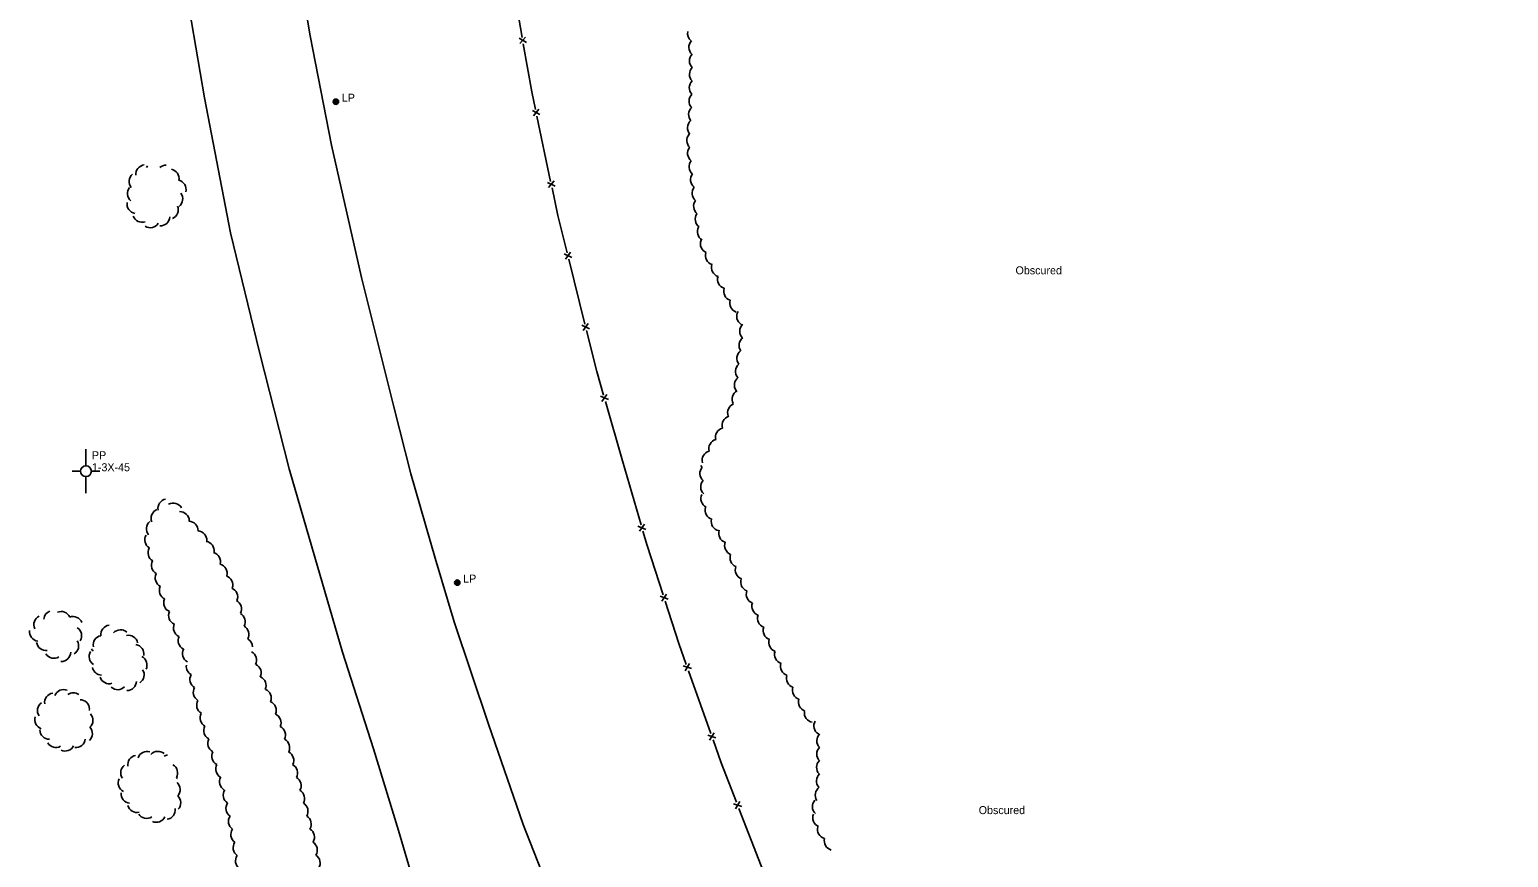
# Model space of a CAD drawing. Extents: x 2402803 to 2427059, y 6985292 to 6997652.
# Drawn here: x 2416933 to 2417820, y 6993381 to 6993877 of the extents above; entities that cross this region are included whole.
import ezdxf

# ---------------------------------------------------------------- set-up
doc = ezdxf.new("R2010")
doc.units = 0
for name, color, linetype in [('p_control ground ctrl', 7, 'Continuous'), ('p_road - paved curb', 7, 'Continuous'), ('p_structure fence', 7, 'Continuous'), ('p_utility manhole', 7, 'Continuous'), ('p_veg woods', 7, 'Continuous')]:
    doc.layers.add(name, color=color, linetype=linetype)

msp = doc.modelspace()

# ---------------------------------------------------------------- linework, layer by layer
at = {"layer": 'p_control ground ctrl'}
for p, q in [((2416966.64, 6993615.61), (2416966.66, 6993625.61)), ((2416963.4, 6993612.37), (2416958.4, 6993612.38)), ((2416966.64, 6993612.37), (2416966.64, 6993612.41)), ((2416969.88, 6993612.37), (2416974.88, 6993612.36)), ((2416966.64, 6993609.13), (2416966.62, 6993599.13))]:
    msp.add_line(p, q, dxfattribs=at)
msp.add_circle((2416966.64, 6993612.37), 3.24, dxfattribs=at)
at = {"layer": 'p_road - paved curb'}
for points in [[(2417052.64, 6994810.17), (2417052.63, 6994755.24), (2417053.5, 6994688.74), (2417054.13, 6994636.78), (2417054.24, 6994582.63), (2417054.92, 6994524.33), (2417055.15, 6994459.06), (2417055.86, 6994390.88), (2417057.16, 6994304.39), (2417061.19, 6994221.06), (2417066.87, 6994139.75), (2417071.63, 6994081.74), (2417079.31, 6994015.97), (2417089.38, 6993943.93), (2417101.1, 6993873.28), (2417113.96, 6993807.75), (2417131.9, 6993728.42), (2417151.21, 6993650.98), (2417161.56, 6993610.84)], [(2416984.71, 6994804.3), (2416984.19, 6994750.23), (2416986.45, 6994686.41), (2416986.86, 6994619.63), (2416987.08, 6994556.24), (2416987.33, 6994517.88), (2416987.58, 6994491.08), (2416988.58, 6994418.53), (2416988.93, 6994343.73), (2416990.77, 6994258.82), (2416993.93, 6994198.89), (2416998.3, 6994132.07), (2417004.44, 6994068.42), (2417014.07, 6993990.46), (2417024.76, 6993912.35), (2417037.75, 6993836.28), (2417053.24, 6993755.24), (2417070.64, 6993683.69), (2417088.46, 6993613.89)], [(2417088.46, 6993613.89), (2417103.94, 6993560.89), (2417120.5, 6993503.96), (2417139.14, 6993446.01), (2417154.09, 6993396.95), (2417171.41, 6993337.79), (2417185.72, 6993291.03), (2417202.19, 6993236.51), (2417218.9, 6993179.35), (2417236.03, 6993122.86), (2417251.75, 6993068.51), (2417265.84, 6993022.37), (2417281.86, 6992968.28), (2417298.12, 6992911.29), (2417315.59, 6992850.77), (2417334.24, 6992792.96), (2417351.71, 6992725.88), (2417364.28, 6992676.55), (2417377.1, 6992621.07), (2417388.35, 6992567.38), (2417395.29, 6992524.59), (2417397.69, 6992509.02)], [(2417819.74, 6992454.21), (2417784.77, 6992489.79), (2417752.9, 6992525.81), (2417721.01, 6992563.39), (2417684.17, 6992607.23), (2417648.53, 6992652.38), (2417618.99, 6992693.66), (2417575.84, 6992753.94), (2417541.81, 6992802.62), (2417503.28, 6992860.35), (2417473.35, 6992907.5), (2417441.15, 6992956.93), (2417411.5, 6993006.33), (2417387.86, 6993044.95), (2417356.84, 6993104.2), (2417332.19, 6993156.79), (2417302.16, 6993220.68), (2417274.43, 6993285.5), (2417254.86, 6993334.53), (2417228.8, 6993400.57), (2417208, 6993460.78), (2417187.4, 6993522.07), (2417176.03, 6993560.16), (2417161.56, 6993610.84)]]:
    msp.add_lwpolyline(points, dxfattribs=at)
at = {"layer": 'p_structure fence'}
for p, q in [((2417221.34, 6993911.84), (2417228.26, 6993872.45)), ((2417226.36, 6993871.91), (2417230.85, 6993869.45)), ((2417226.91, 6993868.76), (2417230.29, 6993872.6)), ((2417234.36, 6993828.58), (2417238.93, 6993826.28)), ((2417235.02, 6993825.45), (2417238.27, 6993829.41)), ((2417237.07, 6993825.27), (2417245.34, 6993786.14)), ((2417243.45, 6993785.53), (2417248.02, 6993783.23)), ((2417244.11, 6993782.4), (2417247.36, 6993786.36)), ((2417254.16, 6993739.5), (2417257.27, 6993743.58)), ((2417253.39, 6993742.61), (2417258.05, 6993740.47)), ((2417256.22, 6993739.4), (2417265.91, 6993700.59)), ((2417264.05, 6993699.92), (2417268.71, 6993697.79)), ((2417264.83, 6993696.82), (2417267.93, 6993700.89)), ((2417275.22, 6993657.3), (2417279.95, 6993655.33)), ((2417276.11, 6993654.23), (2417279.07, 6993658.41)), ((2417278.17, 6993654.19), (2417288.38, 6993618.56)), ((2417288.38, 6993618.56), (2417299.56, 6993580.19)), ((2417297.72, 6993579.45), (2417302.46, 6993577.49)), ((2417298.61, 6993576.38), (2417301.56, 6993580.57)), ((2417310.93, 6993537.45), (2417315.72, 6993535.64)), ((2417311.92, 6993534.41), (2417314.74, 6993538.69)), ((2417324.87, 6993495.69), (2417329.71, 6993494.01)), ((2417325.94, 6993492.67), (2417328.64, 6993497.02)), ((2417328, 6993492.76), (2417341.39, 6993455.08)), ((2417339.6, 6993454.23), (2417344.44, 6993452.55)), ((2417340.67, 6993451.21), (2417343.37, 6993455.57)), ((2417355.04, 6993412.98), (2417359.93, 6993411.44)), ((2417356.2, 6993409.99), (2417358.77, 6993414.43))]:
    msp.add_line(p, q, dxfattribs=at)
for points in [[(2417228.95, 6993868.51), (2417233.99, 6993839.85), (2417236.24, 6993829.18)], [(2417246.16, 6993782.22), (2417249.66, 6993765.66), (2417255.25, 6993743.28)], [(2417266.88, 6993696.71), (2417273.03, 6993672.11), (2417277.06, 6993658.04)], [(2417300.67, 6993576.35), (2417303.15, 6993567.85), (2417312.74, 6993538.25)], [(2417313.97, 6993534.45), (2417322.18, 6993509.13), (2417326.66, 6993496.53)], [(2417342.73, 6993451.31), (2417347.64, 6993437.48), (2417356.81, 6993413.88)], [(2417358.26, 6993410.15), (2417371.57, 6993375.87), (2417372.74, 6993372.87)]]:
    msp.add_lwpolyline(points, dxfattribs=at)
at = {"layer": 'p_utility manhole'}
for centre, radius in [((2417116.53, 6993833.88), 1.6), ((2417116.53, 6993833.88), 1.3), ((2417116.53, 6993833.88), 1), ((2417116.53, 6993833.88), 0.539), ((2417116.53, 6993833.88), 0.192), ((2417189.33, 6993545.58), 1.6), ((2417189.33, 6993545.58), 1.3), ((2417189.33, 6993545.58), 1), ((2417189.33, 6993545.58), 0.539), ((2417189.33, 6993545.58), 0.192)]:
    msp.add_circle(centre, radius, dxfattribs=at)
at = {"layer": 'p_veg woods'}
for centre, start, end in [((2417333.12, 6993874.7), 166.65599, 230.49309), ((2417333.88, 6993866.52), 137.48753, 227.48753), ((2417334.22, 6993858.37), 135.18501, 225.18501), ((2417334.24, 6993850.31), 134.33788, 224.33788), ((2417334.13, 6993842.28), 133.96098, 223.96098), ((2417333.97, 6993834.26), 133.6508, 223.6508), ((2417333.74, 6993826.05), 130.58786, 220.58786), ((2417332.62, 6993810.63), 138.25225, 228.25225), ((2417333.05, 6993818.22), 132.49115, 222.49115), ((2417333.11, 6993802.9), 141.54937, 231.54937), ((2417334.04, 6993794.95), 141.20703, 231.20703), ((2416998.12, 6993786.04), 129.65346, 219.65346), ((2417002.2, 6993790.34), 95.63638, 185.63638), ((2417008.05, 6993792.01), 141.43311, 153.83936), ((2417014.8, 6993790.25), 90.13323, 132.93188), ((2417016.83, 6993787.81), 349.25935, 79.25935), ((2417334.9, 6993787.02), 141.4572, 231.4572), ((2416997.18, 6993778.8), 140.37655, 230.37655), ((2417021.03, 6993781.26), 346.2896, 76.2896), ((2417019.02, 6993775.55), 307.65755, 37.65755), ((2417335.78, 6993779.1), 141.85248, 231.85248), ((2416996.93, 6993772.52), 171.08368, 261.08368), ((2417016.34, 6993769.01), 293.50344, 23.50344), ((2417336.73, 6993771.18), 142.18205, 232.18205), ((2417000.3, 6993767.27), 199.85305, 289.85305), ((2417011.27, 6993765.12), 267.07701, 357.07701), ((2417337.68, 6993763.45), 145.10573, 235.10573), ((2417005.19, 6993763.98), 238.01505, 328.01505), ((2417338.97, 6993755.92), 150.20321, 240.20321), ((2417340.84, 6993748.66), 157.42488, 247.42488), ((2417343.85, 6993741.61), 161.9707, 251.9707), ((2417347.47, 6993734.5), 162.05165, 252.05165), ((2417351.1, 6993727.39), 162.02937, 252.02937), ((2417354.73, 6993720.29), 162.22797, 252.22797), ((2417358.41, 6993713.14), 161.67374, 251.67374), ((2417362.58, 6993705.24), 148.84295, 238.84295), ((2417364.38, 6993696.34), 133.4972, 223.4972), ((2417363.96, 6993687.84), 126.26465, 216.26465), ((2417362.69, 6993680.06), 127.95389, 217.95389), ((2417361.85, 6993672.25), 130.02839, 220.02839), ((2417361.15, 6993663.97), 125.60244, 215.60244), ((2417359.77, 6993655.54), 118.00897, 208.00897), ((2417357.13, 6993647.5), 111.35954, 201.35954), ((2417349.83, 6993632.78), 104.98869, 194.98869), ((2417353.76, 6993639.88), 106.72069, 196.72069), ((2417345.83, 6993625.85), 104.98869, 194.98869), ((2417341.82, 6993618.92), 104.98869, 194.98869), ((2417340.49, 6993610.95), 138.37546, 228.37546), ((2417340.02, 6993618.93), 214.70439, 228.37546), ((2417340.96, 6993602.96), 138.37546, 228.37546), ((2417015.49, 6993590.1), 100.78297, 190.78297), ((2417018.94, 6993587.66), 28.74717, 118.74717), ((2417341.05, 6993596.03), 154.90026, 244.90026), ((2417011.37, 6993584.16), 112.23554, 202.23554), ((2417022.95, 6993582.49), 1.70441, 91.70441), ((2417343.54, 6993589.05), 163.65106, 253.65106), ((2417008.53, 6993577.84), 128.67996, 218.67996), ((2417028.23, 6993576.77), 358.64168, 88.64168), ((2417033.49, 6993570.91), 356.77276, 86.77276), ((2417347.33, 6993582.22), 166.24336, 256.24336), ((2417351.77, 6993575.16), 161.55533, 251.55533), ((2417007.56, 6993571.24), 149.40506, 239.40506), ((2417009.52, 6993563.54), 150.17676, 240.17676), ((2417037.87, 6993564.75), 350.36289, 80.36289), ((2417355.34, 6993567.78), 158.65172, 248.65172), ((2417011.6, 6993555.91), 151.52117, 241.52117), ((2417041.71, 6993558.08), 345.86606, 75.86606), ((2417358.55, 6993560.44), 158.52329, 248.52329), ((2417013.84, 6993548.35), 153.23209, 243.23209), ((2417045.63, 6993551.21), 344.60217, 74.60217), ((2417049.06, 6993544.24), 341.22182, 71.22182), ((2417361.74, 6993553.13), 158.87809, 248.87809), ((2417016.3, 6993540.84), 154.57239, 244.57239), ((2417051.99, 6993537.08), 337.42023, 67.42023), ((2417364.99, 6993545.88), 159.69234, 249.69234), ((2417368.33, 6993538.62), 159.80249, 249.80249), ((2417018.95, 6993533.4), 156.09003, 246.09003), ((2417054.33, 6993529.71), 333.52045, 63.52045), ((2417371.68, 6993531.37), 159.98651, 249.98651), ((2416941.01, 6993520.32), 114.8836, 204.8836), ((2416946.99, 6993523.26), 110.80145, 176.14398), ((2416951.77, 6993522.63), 23.60571, 113.60571), ((2416958.97, 6993519.6), 20.95953, 110.95953), ((2417021.83, 6993525.94), 156.09003, 246.09003), ((2417056.53, 6993522.17), 331.39389, 61.39389), ((2417375.06, 6993524.12), 159.98651, 249.98651), ((2416938.48, 6993516.11), 172.25531, 262.25531), ((2416958.39, 6993513.78), 327.98572, 57.98572), ((2416976.62, 6993508.22), 100.79414, 190.79414), ((2416981.19, 6993514.42), 96.69543, 186.69543), ((2416987.45, 6993511.68), 48.51088, 138.51088), ((2416992.09, 6993508.37), 11.87679, 101.87679), ((2417024.76, 6993518.42), 155.15238, 245.15238), ((2417027.6, 6993510.82), 153.5438, 243.5438), ((2417058.73, 6993514.51), 330.99534, 60.99534), ((2417378.42, 6993516.88), 160.28763, 250.28763), ((2416942.62, 6993510.55), 188.27673, 278.27673), ((2416956.59, 6993507.72), 301.13513, 31.13513), ((2416974.2, 6993501.29), 148.36515, 238.36515), ((2416974.96, 6993508.55), 208.37024, 226.04281), ((2416995.73, 6993502.83), 350.59921, 80.59921), ((2417030.21, 6993503.1), 151.36564, 241.36564), ((2417060.95, 6993506.81), 3.51889, 61.09954), ((2417063.35, 6993499.1), 332.18549, 62.18549), ((2417381.81, 6993509.69), 161.00077, 251.00077), ((2417385.29, 6993502.52), 161.35735, 251.35735), ((2416947.37, 6993505.88), 212.31808, 302.31808), ((2416951.83, 6993503.96), 268.38377, 358.38377), ((2416997.61, 6993496.15), 333.71744, 63.71744), ((2417032.47, 6993495.36), 173.29914, 240.43195), ((2417066.1, 6993491.41), 334.57538, 64.57538), ((2417388.84, 6993495.37), 161.5947, 251.5947), ((2416976.15, 6993495.79), 190.88161, 267.80606), ((2416980.51, 6993490.61), 197.14917, 287.14917), ((2416991.25, 6993486.5), 269.00088, 359.00088), ((2416995.9, 6993490.27), 302.77955, 32.77955), ((2417034.61, 6993487.6), 149.79683, 239.79683), ((2417069.04, 6993483.86), 336.10713, 66.10713), ((2417392.42, 6993488.23), 161.77474, 251.77474), ((2416947.48, 6993473.7), 97.94267, 187.94267), ((2416953.29, 6993475.83), 68.43013, 158.43013), ((2416959.08, 6993473.9), 54.91906, 124.56429), ((2416985.72, 6993487.05), 226.62323, 316.62323), ((2417036.66, 6993479.87), 149.79683, 239.79683), ((2417072.1, 6993476.39), 337.06369, 67.06369), ((2417396.02, 6993481.08), 161.77219, 251.77219), ((2416943.21, 6993468.95), 124.72821, 214.72821), ((2416963.13, 6993469.76), 0.32384, 90.32384), ((2416967.87, 6993463.71), 77.81093, 85.54763), ((2417038.68, 6993472.16), 150.16038, 240.16038), ((2417075.1, 6993468.97), 337.06369, 67.06369), ((2417399.63, 6993473.94), 161.77219, 251.77219), ((2417403.13, 6993467.5), 171.24933, 261.24933), ((2416941.64, 6993463.35), 161.68103, 251.68103), ((2416965.18, 6993463.03), 312.68071, 42.68071), ((2417040.72, 6993464.51), 151.34851, 241.34851), ((2417042.95, 6993456.87), 151.98095, 241.98095), ((2417077.98, 6993461.58), 336.10348, 66.10348), ((2417408.83, 6993459.67), 148.62126, 238.62126), ((2416944.65, 6993457.31), 180.48969, 270.48969), ((2416960.54, 6993452.34), 264.33114, 354.33114), ((2416964.86, 6993455.03), 312.68071, 42.68071), ((2417045.29, 6993449.25), 152.36957, 242.36957), ((2417080.64, 6993454.16), 334.5173, 64.5173), ((2417083.16, 6993446.64), 333.49751, 63.49751), ((2417410.62, 6993450.85), 134.34281, 224.34281), ((2416948.59, 6993452.37), 209.73178, 299.73178), ((2416954.15, 6993450.26), 244.35248, 334.35248), ((2416997.39, 6993436.42), 99.69114, 189.69114), ((2417003.29, 6993438.76), 71.83117, 161.83117), ((2417009.89, 6993438.8), 49.20414, 139.20414), ((2417016.43, 6993436.73), 99.76086, 120.9512), ((2417047.69, 6993441.6), 152.12779, 242.12779), ((2417085.62, 6993439.06), 333.03891, 63.03891), ((2417410.55, 6993442.85), 134.32264, 224.32264), ((2416993.11, 6993431.52), 125.21373, 215.21373), ((2417015.98, 6993431.48), 329.80087, 59.80087), ((2417050.07, 6993433.92), 151.57576, 241.57576), ((2417087.92, 6993431.47), 331.99663, 61.99663), ((2417410.44, 6993434.83), 133.89453, 223.89453), ((2416991.64, 6993425.42), 153.30459, 243.30459), ((2417018.02, 6993423.74), 51.40418, 59.80087), ((2417017.48, 6993421.53), 317.56221, 47.56221), ((2417052.4, 6993426.17), 150.25315, 240.25315), ((2417090.08, 6993423.86), 330.73133, 60.73133), ((2417410.38, 6993426.68), 131.73566, 221.73566), ((2416993.41, 6993418.94), 173.60921, 263.60921), ((2417017.84, 6993413.53), 317.56221, 47.56221), ((2417054.61, 6993418.24), 147.01708, 237.01708), ((2417092.15, 6993416.18), 330.10242, 60.10242), ((2417409.64, 6993418.22), 124.56519, 214.56519), ((2416997.28, 6993413.42), 193.81213, 283.81213), ((2417003.03, 6993409.91), 212.69758, 302.69758), ((2417014.58, 6993409.33), 277.63524, 7.63524), ((2417056.26, 6993410.33), 145.80728, 235.80728), ((2417094.17, 6993408.47), 329.72039, 59.72039), ((2417407.97, 6993411.22), 136.99371, 226.99371), ((2417408.19, 6993404.5), 156.15098, 246.15098), ((2417008.83, 6993407.54), 245.53438, 335.53438), ((2417057.76, 6993402.44), 145.3185, 235.3185), ((2417059.19, 6993394.54), 145.01449, 235.01449), ((2417096.12, 6993400.75), 329.16563, 59.16563), ((2417098.02, 6993393.01), 328.60579, 58.60579), ((2417411.02, 6993397.69), 165.02402, 255.02402), ((2417060.57, 6993386.68), 145.19321, 235.19321), ((2417099.74, 6993385.29), 327.33038, 57.33038), ((2417415.1, 6993390.73), 164.1007, 254.1007), ((2417061.96, 6993378.83), 145.61249, 235.61249), ((2417101.45, 6993377.48), 327.33038, 57.33038)]:
    msp.add_arc(centre, 5.65, start, end, dxfattribs=at)

# ---------------------------------------------------------------- texts
at = {"layer": 'p_control ground ctrl'}
for s, p in [('  PP', (2416966.66, 6993619.54)), ('  1-3X-45', (2416966.66, 6993612.34))]:
    msp.add_text(s, height=4.8, dxfattribs=at).set_placement(p)
at = {"layer": 'p_utility manhole'}
for p in [(2417116.53, 6993833.88), (2417189.33, 6993545.58)]:
    msp.add_text('  LP', height=4.8, dxfattribs=at).set_placement(p)
at = {"layer": 'p_veg woods'}
for p in [(2417524.14, 6993730.39), (2417502.06, 6993406.81)]:
    msp.add_text('Obscured', height=4.8, dxfattribs=at).set_placement(p)

doc.saveas('drawing.dxf')
